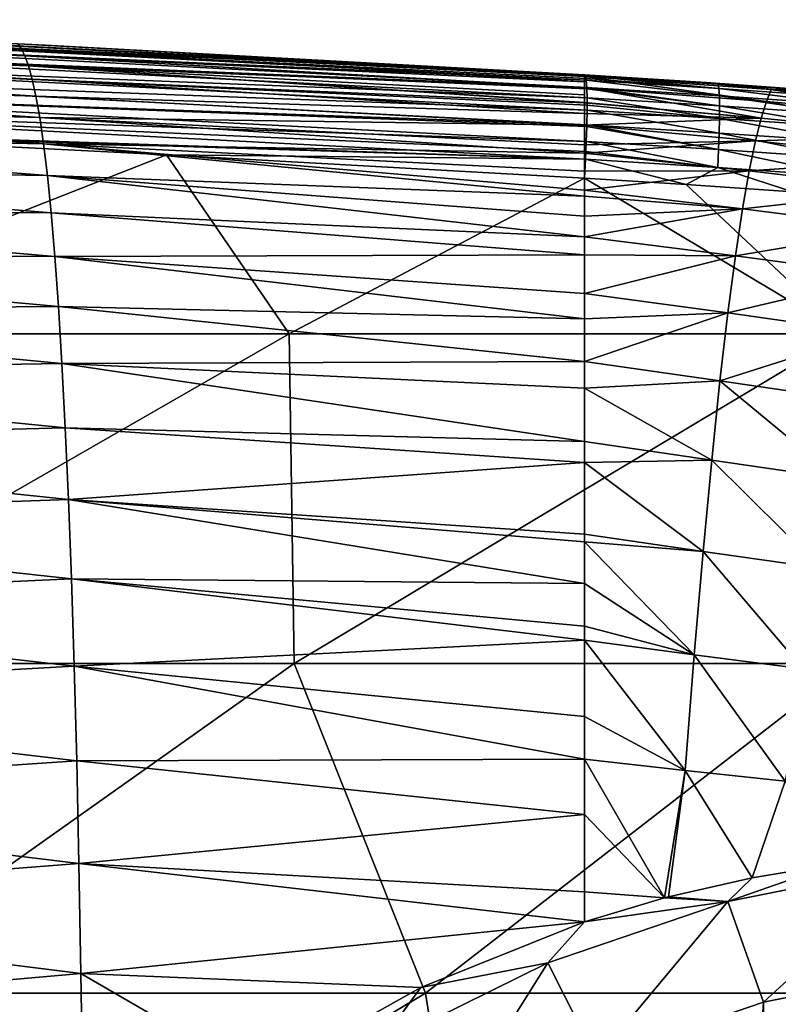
# Model space of a CAD drawing. Header units: metres. Extents: x -82 to 113, y -109 to 109.
# Tile 185 of 259: x 76.13 to 83.41, y 12.54 to 21.98. Entities that reach past the tile are written whole.
import ezdxf

# ---------------------------------------------------------------- set-up
doc = ezdxf.new("R2010")
doc.units = ezdxf.units.M
doc.layers.add('solid_20_382_013_XXX', color=7, linetype='CONTINUOUS')

msp = doc.modelspace()

# ---------------------------------------------------------------- linework, layer by layer
at = {"layer": 'solid_20_382_013_XXX'}
for points in [[(70.603287, 21.982067, -26.774231), (76.112007, 21.750076, -25.547821), (76.141182, 21.704765, -26.936302)], [(70.656021, 21.930752, -28.227488), (70.603287, 21.982067, -26.774231), (76.141182, 21.704765, -26.936302)], [(70.656021, 21.930752, -28.227488), (76.141182, 21.704765, -26.936302), (76.175392, 21.636459, -28.313826)], [(70.709946, 21.853014, -29.659737), (70.656021, 21.930752, -28.227488), (76.175392, 21.636459, -28.313826)], [(71.841736, 21.949812, -25.161066), (81.556992, 21.44302, -25.662191), (81.549721, 21.453262, -25.802343)], [(71.841736, 21.949812, -25.161066), (71.847153, 21.905008, -24.990467), (81.556992, 21.44302, -25.662191)], [(71.841736, 21.949812, -25.161066), (81.549721, 21.453262, -25.802343), (81.548546, 21.453096, -25.823906)], [(71.841736, 21.949812, -25.161066), (81.548546, 21.453096, -25.823906), (81.547356, 21.452477, -25.845366)], [(71.841736, 21.949812, -25.161066), (81.547356, 21.452477, -25.845366), (76.373367, 21.736872, -25.561436)], [(71.841736, 21.949812, -25.161066), (76.373367, 21.736872, -25.561436), (76.112007, 21.750076, -25.547821)], [(70.709946, 21.853014, -29.659737), (76.175392, 21.636459, -28.313826), (76.210426, 21.540747, -29.683273)], [(70.764961, 21.744188, -31.069607), (70.709946, 21.853014, -29.659737), (76.210426, 21.540747, -29.683273)], [(71.847153, 21.905008, -24.990467), (81.562126, 21.418945, -25.54541), (81.556992, 21.44302, -25.662191)], [(71.847153, 21.905008, -24.990467), (81.564331, 21.401464, -25.487629), (81.562126, 21.418945, -25.54541)], [(71.847153, 21.905008, -24.990467), (71.850761, 21.832268, -24.833076), (81.564331, 21.401464, -25.487629)], [(71.850761, 21.832268, -24.833076), (81.569199, 21.330648, -25.325977), (81.564331, 21.401464, -25.487629)], [(71.850761, 21.832268, -24.833076), (71.852554, 21.734436, -24.69179), (81.569199, 21.330648, -25.325977)], [(70.764961, 21.744188, -31.069607), (76.210426, 21.540747, -29.683273), (76.246185, 21.413044, -31.040968)], [(70.820854, 21.599506, -32.45409), (70.764961, 21.744188, -31.069607), (76.246185, 21.413044, -31.040968)], [(71.852554, 21.734436, -24.69179), (71.852531, 21.614361, -24.569506), (81.571579, 21.233807, -25.180813)], [(71.852554, 21.734436, -24.69179), (81.569633, 21.319881, -25.306835), (81.569199, 21.330648, -25.325977)], [(71.852554, 21.734436, -24.69179), (81.571579, 21.233807, -25.180813), (81.569633, 21.319881, -25.306835)], [(76.112007, 21.750076, -25.547821), (81.547356, 21.452477, -25.845366), (76.141182, 21.704765, -26.936302)], [(76.373367, 21.736872, -25.561436), (81.547356, 21.452477, -25.845366), (76.112007, 21.750076, -25.547821)], [(76.141182, 21.704765, -26.936302), (81.547356, 21.452477, -25.845366), (81.547302, 21.435555, -26.229925)], [(76.141182, 21.704765, -26.936302), (81.547302, 21.435555, -26.229925), (81.547165, 21.385771, -27.168955)], [(76.141182, 21.704765, -26.936302), (81.547165, 21.385771, -27.168955), (76.175392, 21.636459, -28.313826)], [(76.175392, 21.636459, -28.313826), (81.547165, 21.385771, -27.168955), (81.547073, 21.327339, -28.058985)], [(76.175392, 21.636459, -28.313826), (81.547073, 21.327339, -28.058985), (76.210426, 21.540747, -29.683273)], [(70.820854, 21.599506, -32.45409), (76.246185, 21.413044, -31.040968), (76.282471, 21.248564, -32.381657)], [(70.877289, 21.414122, -33.80904), (70.820854, 21.599506, -32.45409), (76.282471, 21.248564, -32.381657)], [(71.852531, 21.614361, -24.569506), (71.850708, 21.474888, -24.469118), (81.571487, 21.113283, -25.054419)], [(71.852531, 21.614361, -24.569506), (81.571815, 21.161871, -25.100199), (81.571579, 21.233807, -25.180813)], [(71.852531, 21.614361, -24.569506), (81.571487, 21.113283, -25.054419), (81.571815, 21.161871, -25.100199)], [(76.210426, 21.540747, -29.683273), (81.547073, 21.327339, -28.058985), (81.547043, 21.261286, -28.89526)], [(76.210426, 21.540747, -29.683273), (81.547043, 21.261286, -28.89526), (81.547043, 21.18792, -29.684473)], [(76.210426, 21.540747, -29.683273), (81.547043, 21.18792, -29.684473), (81.547043, 21.183552, -29.727859)], [(76.210426, 21.540747, -29.683273), (81.547043, 21.183552, -29.727859), (76.246185, 21.413044, -31.040968)], [(71.850708, 21.474888, -24.469118), (71.847069, 21.318865, -24.393522), (81.568932, 20.972965, -24.95084)], [(71.850708, 21.474888, -24.469118), (81.568932, 20.972965, -24.95084), (81.571487, 21.113283, -25.054419)], [(81.547302, 21.435555, -26.229925), (81.547356, 21.452477, -25.845366), (82.71405, 21.377947, -25.916494)], [(81.547356, 21.452477, -25.845366), (81.548546, 21.453096, -25.823906), (82.82943, 21.363174, -25.738499)], [(82.71405, 21.377947, -25.916494), (81.547356, 21.452477, -25.845366), (82.82943, 21.363174, -25.738499)], [(81.548546, 21.453096, -25.823906), (81.549721, 21.453262, -25.802343), (82.82943, 21.363174, -25.738499)], [(81.549721, 21.453262, -25.802343), (81.556992, 21.44302, -25.662191), (82.82943, 21.363174, -25.738499)], [(82.836891, 21.322205, -25.563543), (82.82943, 21.363174, -25.738499), (81.556992, 21.44302, -25.662191)], [(81.562126, 21.418945, -25.54541), (82.836891, 21.322205, -25.563543), (81.556992, 21.44302, -25.662191)], [(70.877289, 21.414122, -33.80904), (76.282471, 21.248564, -32.381657), (76.319069, 21.0425, -33.699921)], [(70.933952, 21.183189, -35.13028), (70.877289, 21.414122, -33.80904), (76.319069, 21.0425, -33.699921)], [(76.246185, 21.413044, -31.040968), (81.547043, 21.183552, -29.727859), (81.547073, 21.081789, -30.650648)], [(76.246185, 21.413044, -31.040968), (81.547073, 21.081789, -30.650648), (76.282471, 21.248564, -32.381657)], [(81.547073, 21.327339, -28.058985), (81.547165, 21.385771, -27.168955), (81.547302, 21.435555, -26.229925)], [(83.293045, 21.198229, -28.121685), (81.547073, 21.327339, -28.058985), (81.547302, 21.435555, -26.229925)], [(83.339737, 21.311478, -26.392279), (81.547302, 21.435555, -26.229925), (82.71405, 21.377947, -25.916494)], [(83.293045, 21.198229, -28.121685), (81.547302, 21.435555, -26.229925), (83.339737, 21.311478, -26.392279)], [(81.562126, 21.418945, -25.54541), (81.564331, 21.401464, -25.487629), (82.836891, 21.322205, -25.563543)], [(82.84166, 21.251911, -25.401558), (82.836891, 21.322205, -25.563543), (81.564331, 21.401464, -25.487629)], [(81.569199, 21.330648, -25.325977), (82.84166, 21.251911, -25.401558), (81.564331, 21.401464, -25.487629)], [(83.9077, 21.29347, -25.991762), (82.71405, 21.377947, -25.916494), (82.82943, 21.363174, -25.738499)], [(83.339737, 21.311478, -26.392279), (82.71405, 21.377947, -25.916494), (83.9077, 21.29347, -25.991762)], [(83.9077, 21.29347, -25.991762), (82.82943, 21.363174, -25.738499), (84.075394, 21.276461, -25.816729)], [(84.082924, 21.236099, -25.641064), (84.075394, 21.276461, -25.816729), (82.82943, 21.363174, -25.738499)], [(82.836891, 21.322205, -25.563543), (84.082924, 21.236099, -25.641064), (82.82943, 21.363174, -25.738499)], [(71.847069, 21.318865, -24.393522), (71.841614, 21.149137, -24.345615), (81.563881, 20.814541, -24.872284)], [(71.847069, 21.318865, -24.393522), (81.568504, 20.956467, -24.940964), (81.568932, 20.972965, -24.95084)], [(71.847069, 21.318865, -24.393522), (81.563881, 20.814541, -24.872284), (81.568504, 20.956467, -24.940964)], [(81.547043, 21.18792, -29.684473), (81.547043, 21.261286, -28.89526), (81.547073, 21.327339, -28.058985)], [(83.242195, 21.037535, -29.855705), (81.547043, 21.18792, -29.684473), (81.547073, 21.327339, -28.058985)], [(83.242195, 21.037535, -29.855705), (81.547073, 21.327339, -28.058985), (83.293045, 21.198229, -28.121685)], [(82.843758, 21.155258, -25.255667), (82.84166, 21.251911, -25.401558), (81.569199, 21.330648, -25.325977)], [(81.569633, 21.319881, -25.306835), (82.843758, 21.155258, -25.255667), (81.569199, 21.330648, -25.325977)], [(81.569633, 21.319881, -25.306835), (81.571579, 21.233807, -25.180813), (82.843758, 21.155258, -25.255667)], [(84.087486, 21.166216, -25.478315), (84.082924, 21.236099, -25.641064), (82.836891, 21.322205, -25.563543)], [(82.84166, 21.251911, -25.401558), (84.087486, 21.166216, -25.478315), (82.836891, 21.322205, -25.563543)], [(85.014061, 21.043781, -28.309181), (83.293045, 21.198229, -28.121685), (83.339737, 21.311478, -26.392279)], [(83.339737, 21.311478, -26.392279), (83.9077, 21.29347, -25.991762), (85.131317, 21.20022, -26.071651)], [(85.106216, 21.169729, -26.59177), (83.339737, 21.311478, -26.392279), (85.131317, 21.20022, -26.071651)], [(85.014061, 21.043781, -28.309181), (83.339737, 21.311478, -26.392279), (85.106216, 21.169729, -26.59177)], [(70.933952, 21.183189, -35.13028), (76.319069, 21.0425, -33.699921), (76.355774, 20.790043, -34.990345)], [(70.990524, 20.901869, -36.413631), (70.933952, 21.183189, -35.13028), (76.355774, 20.790043, -34.990345)], [(76.282471, 21.248564, -32.381657), (81.547073, 21.081789, -30.650648), (81.547127, 20.970547, -31.509956)], [(76.282471, 21.248564, -32.381657), (81.547127, 20.970547, -31.509956), (76.319069, 21.0425, -33.699921)], [(81.547043, 21.183552, -29.727859), (81.547043, 21.18792, -29.684473), (83.242195, 21.037535, -29.855705)], [(81.547073, 21.081789, -30.650648), (81.547043, 21.183552, -29.727859), (83.242195, 21.037535, -29.855705)], [(81.571815, 21.161871, -25.100199), (81.571487, 21.113283, -25.054419), (82.843185, 21.035202, -25.128992)], [(82.843185, 21.035202, -25.128992), (82.843758, 21.155258, -25.255667), (81.571579, 21.233807, -25.180813)], [(81.571815, 21.161871, -25.100199), (82.843185, 21.035202, -25.128992), (81.571579, 21.233807, -25.180813)], [(84.089111, 21.069788, -25.331644), (84.087486, 21.166216, -25.478315), (82.84166, 21.251911, -25.401558)], [(82.843758, 21.155258, -25.255667), (84.089111, 21.069788, -25.331644), (82.84166, 21.251911, -25.401558)], [(84.91362, 20.871305, -30.026415), (83.242195, 21.037535, -29.855705), (83.293045, 21.198229, -28.121685)], [(84.91362, 20.871305, -30.026415), (83.293045, 21.198229, -28.121685), (85.014061, 21.043781, -28.309181)], [(71.841614, 21.149137, -24.345615), (71.830017, 20.968798, -24.321604), (81.556396, 20.64253, -24.822609)], [(71.841614, 21.149137, -24.345615), (81.559952, 20.718725, -24.840471), (81.563881, 20.814541, -24.872284)], [(71.841614, 21.149137, -24.345615), (81.556396, 20.64253, -24.822609), (81.559952, 20.718725, -24.840471)], [(81.547127, 20.970547, -31.509956), (81.547073, 21.081789, -30.650648), (83.242195, 21.037535, -29.855705)], [(81.568932, 20.972965, -24.95084), (82.839966, 20.894705, -25.02466), (81.571487, 21.113283, -25.054419)], [(82.839966, 20.894705, -25.02466), (82.843185, 21.035202, -25.128992), (81.571487, 21.113283, -25.054419)], [(82.843185, 21.035202, -25.128992), (84.08783, 20.949787, -25.204216), (82.843758, 21.155258, -25.255667)], [(84.08783, 20.949787, -25.204216), (84.089111, 21.069788, -25.331644), (82.843758, 21.155258, -25.255667)], [(76.319069, 21.0425, -33.699921), (81.547127, 20.970547, -31.509956), (81.547218, 20.7813, -32.731853)], [(76.319069, 21.0425, -33.699921), (81.547218, 20.7813, -32.731853), (81.547249, 20.701262, -33.182468)], [(76.319069, 21.0425, -33.699921), (81.547249, 20.701262, -33.182468), (76.355774, 20.790043, -34.990345)], [(83.187103, 20.819195, -31.582138), (81.547127, 20.970547, -31.509956), (83.242195, 21.037535, -29.855705)], [(81.547218, 20.7813, -32.731853), (81.547127, 20.970547, -31.509956), (83.187103, 20.819195, -31.582138)], [(81.568504, 20.956467, -24.940964), (82.834114, 20.736725, -24.945795), (81.568932, 20.972965, -24.95084)], [(82.834114, 20.736725, -24.945795), (82.839966, 20.894705, -25.02466), (81.568932, 20.972965, -24.95084)], [(82.839966, 20.894705, -25.02466), (84.083679, 20.809191, -25.09919), (82.843185, 21.035202, -25.128992)], [(84.083679, 20.809191, -25.09919), (84.08783, 20.949787, -25.204216), (82.843185, 21.035202, -25.128992)], [(83.187103, 20.819195, -31.582138), (83.242195, 21.037535, -29.855705), (84.91362, 20.871305, -30.026415)], [(70.990524, 20.901869, -36.413631), (76.355774, 20.790043, -34.990345), (76.392365, 20.486528, -36.247429)], [(71.046646, 20.565714, -37.654583), (70.990524, 20.901869, -36.413631), (76.392365, 20.486528, -36.247429)], [(71.830017, 20.968798, -24.321604), (73.123718, 20.907951, -24.378902), (81.556396, 20.64253, -24.822609)], [(73.123718, 20.907951, -24.378902), (77.534805, 20.686235, -24.589876), (81.556396, 20.64253, -24.822609)], [(73.160057, 18.968506, -24.373125), (77.534805, 20.686235, -24.589876), (73.123718, 20.907951, -24.378902)], [(81.568504, 20.956467, -24.940964), (81.563881, 20.814541, -24.872284), (82.834114, 20.736725, -24.945795)], [(82.834114, 20.736725, -24.945795), (84.076683, 20.65097, -25.019728), (82.839966, 20.894705, -25.02466)], [(84.076683, 20.65097, -25.019728), (84.083679, 20.809191, -25.09919), (82.839966, 20.894705, -25.02466)], [(76.355774, 20.790043, -34.990345), (81.547249, 20.701262, -33.182468), (81.547302, 20.529312, -34.052399)], [(76.355774, 20.790043, -34.990345), (81.547302, 20.529312, -34.052399), (81.54734, 20.347557, -34.858067)], [(76.355774, 20.790043, -34.990345), (81.54734, 20.347557, -34.858067), (81.547348, 20.287987, -35.101608)], [(76.355774, 20.790043, -34.990345), (81.547348, 20.287987, -35.101608), (76.392365, 20.486528, -36.247429)], [(81.547249, 20.701262, -33.182468), (81.547218, 20.7813, -32.731853), (83.187103, 20.819195, -31.582138)], [(83.127625, 20.532955, -33.286301), (81.547249, 20.701262, -33.182468), (83.187103, 20.819195, -31.582138)], [(81.559952, 20.718725, -24.840471), (82.825638, 20.564222, -24.895519), (81.563881, 20.814541, -24.872284)], [(82.825638, 20.564222, -24.895519), (82.834114, 20.736725, -24.945795), (81.563881, 20.814541, -24.872284)], [(83.127625, 20.532955, -33.286301), (83.187103, 20.819195, -31.582138), (84.804672, 20.642664, -31.733116)], [(84.804672, 20.642664, -31.733116), (83.187103, 20.819195, -31.582138), (84.91362, 20.871305, -30.026415)], [(81.547302, 20.529312, -34.052399), (81.547249, 20.701262, -33.182468), (83.127625, 20.532955, -33.286301)], [(81.559952, 20.718725, -24.840471), (81.556396, 20.64253, -24.822609), (82.825638, 20.564222, -24.895519)], [(82.825638, 20.564222, -24.895519), (84.066872, 20.478104, -24.968992), (82.834114, 20.736725, -24.945795)], [(84.066872, 20.478104, -24.968992), (84.076683, 20.65097, -25.019728), (82.834114, 20.736725, -24.945795)], [(78.71283, 18.968506, -24.642136), (77.534805, 20.686235, -24.589876), (73.160057, 18.968506, -24.373125)], [(77.534805, 20.686235, -24.589876), (81.546577, 20.461113, -24.804445), (81.556396, 20.64253, -24.822609)], [(78.71283, 18.968506, -24.642136), (81.546577, 20.461113, -24.804445), (77.534805, 20.686235, -24.589876)], [(81.546577, 20.461113, -24.804445), (82.522446, 20.400961, -24.859882), (81.556396, 20.64253, -24.822609)], [(82.522446, 20.400961, -24.859882), (82.825638, 20.564222, -24.895519), (81.556396, 20.64253, -24.822609)], [(84.687065, 20.348112, -33.415596), (83.127625, 20.532955, -33.286301), (84.804672, 20.642664, -31.733116)], [(71.046646, 20.565714, -37.654583), (76.392365, 20.486528, -36.247429), (76.428589, 20.127884, -37.465309)], [(71.101921, 20.170841, -38.84816), (71.046646, 20.565714, -37.654583), (76.428589, 20.127884, -37.465309)], [(81.54734, 20.347557, -34.858067), (81.547302, 20.529312, -34.052399), (83.127625, 20.532955, -33.286301)], [(83.063728, 20.168585, -34.952892), (81.54734, 20.347557, -34.858067), (83.127625, 20.532955, -33.286301)], [(82.522446, 20.400961, -24.859882), (83.544991, 20.331625, -24.919645), (82.825638, 20.564222, -24.895519)], [(83.544991, 20.331625, -24.919645), (84.066872, 20.478104, -24.968992), (82.825638, 20.564222, -24.895519)], [(83.063728, 20.168585, -34.952892), (83.127625, 20.532955, -33.286301), (84.687065, 20.348112, -33.415596)], [(76.392365, 20.486528, -36.247429), (81.547348, 20.287987, -35.101608), (81.547394, 20.09693, -35.826405)], [(76.392365, 20.486528, -36.247429), (81.547394, 20.09693, -35.826405), (81.547417, 19.898407, -36.503178)], [(76.392365, 20.486528, -36.247429), (81.547417, 19.898407, -36.503178), (76.428589, 20.127884, -37.465309)], [(84.049301, 18.968506, -24.941095), (81.546577, 20.461113, -24.804445), (78.71283, 18.968506, -24.642136)], [(84.049301, 18.968506, -24.941095), (82.522446, 20.400961, -24.859882), (81.546577, 20.461113, -24.804445)], [(81.547348, 20.287987, -35.101608), (81.54734, 20.347557, -34.858067), (83.063728, 20.168585, -34.952892)], [(84.049301, 18.968506, -24.941095), (83.544991, 20.331625, -24.919645), (82.522446, 20.400961, -24.859882)], [(84.560829, 19.977922, -35.059307), (83.063728, 20.168585, -34.952892), (84.687065, 20.348112, -33.415596)], [(81.547394, 20.09693, -35.826405), (81.547348, 20.287987, -35.101608), (83.063728, 20.168585, -34.952892)], [(71.101921, 20.170841, -38.84816), (76.428589, 20.127884, -37.465309), (76.464165, 19.710199, -38.63802)], [(71.15593, 19.713404, -39.989349), (71.101921, 20.170841, -38.84816), (76.464165, 19.710199, -38.63802)], [(76.428589, 20.127884, -37.465309), (81.547417, 19.898407, -36.503178), (81.547417, 19.727446, -37.034855)], [(76.428589, 20.127884, -37.465309), (81.547417, 19.727446, -37.034855), (76.464165, 19.710199, -38.63802)], [(81.547417, 19.898407, -36.503178), (81.547394, 20.09693, -35.826405), (83.063728, 20.168585, -34.952892)], [(82.995522, 19.716692, -36.565704), (81.547417, 19.898407, -36.503178), (83.063728, 20.168585, -34.952892)], [(82.995522, 19.716692, -36.565704), (83.063728, 20.168585, -34.952892), (84.560829, 19.977922, -35.059307)], [(84.426193, 19.523283, -36.648281), (82.995522, 19.716692, -36.565704), (84.560829, 19.977922, -35.059307)], [(81.547417, 19.727446, -37.034855), (81.547417, 19.898407, -36.503178), (82.995522, 19.716692, -36.565704)], [(71.15593, 19.713404, -39.989349), (76.464165, 19.710199, -38.63802), (76.498833, 19.229561, -39.759605)], [(71.208275, 19.189564, -41.073132), (71.15593, 19.713404, -39.989349), (76.498833, 19.229561, -39.759605)], [(76.464165, 19.710199, -38.63802), (81.547417, 19.727446, -37.034855), (81.547401, 19.354832, -38.062466)], [(76.464165, 19.710199, -38.63802), (81.547401, 19.354832, -38.062466), (81.547409, 19.112621, -38.652081)], [(76.464165, 19.710199, -38.63802), (81.547409, 19.112621, -38.652081), (76.498833, 19.229561, -39.759605)], [(81.547401, 19.354832, -38.062466), (81.547417, 19.727446, -37.034855), (82.995522, 19.716692, -36.565704)], [(82.923187, 19.168703, -38.107674), (81.547401, 19.354832, -38.062466), (82.995522, 19.716692, -36.565704)], [(82.923187, 19.168703, -38.107674), (82.995522, 19.716692, -36.565704), (84.426193, 19.523283, -36.648281)], [(84.283539, 18.976282, -38.165138), (82.923187, 19.168703, -38.107674), (84.426193, 19.523283, -36.648281)], [(81.547409, 19.112621, -38.652081), (81.547401, 19.354832, -38.062466), (82.923187, 19.168703, -38.107674)], [(71.208275, 19.189564, -41.073132), (76.498833, 19.229561, -39.759605), (76.532318, 18.682169, -40.824177)], [(71.258553, 18.595953, -42.094769), (71.208275, 19.189564, -41.073132), (76.532318, 18.682169, -40.824177)], [(76.498833, 19.229561, -39.759605), (81.547409, 19.112621, -38.652081), (81.547386, 18.702456, -39.53936)], [(76.498833, 19.229561, -39.759605), (81.547386, 18.702456, -39.53936), (76.532318, 18.682169, -40.824177)], [(81.547386, 18.702456, -39.53936), (81.547409, 19.112621, -38.652081), (82.923187, 19.168703, -38.107674)], [(82.847031, 18.516808, -39.562405), (81.547386, 18.702456, -39.53936), (82.923187, 19.168703, -38.107674)], [(82.847031, 18.516808, -39.562405), (82.923187, 19.168703, -38.107674), (84.283539, 18.976282, -38.165138)], [(78.71283, 18.968506, -24.642136), (73.160057, 18.968506, -24.373125), (73.20224, 15.806561, -24.363955)], [(78.71283, 18.968506, -24.642136), (73.20224, 15.806561, -24.363955), (78.761902, 15.806561, -24.630053)], [(84.049301, 18.968506, -24.941095), (78.71283, 18.968506, -24.642136), (78.761902, 15.806561, -24.630053)], [(84.049301, 18.968506, -24.941095), (78.761902, 15.806561, -24.630053), (84.105019, 15.806561, -24.925661)], [(84.133423, 18.329824, -39.593296), (82.847031, 18.516808, -39.562405), (84.283539, 18.976282, -38.165138)], [(71.258553, 18.595953, -42.094769), (76.532318, 18.682169, -40.824177), (76.564369, 18.065449, -41.826756)], [(76.532318, 18.682169, -40.824177), (81.547386, 18.702456, -39.53936), (81.547348, 18.445927, -40.035431)], [(76.532318, 18.682169, -40.824177), (81.547348, 18.445927, -40.035431), (81.547234, 17.934797, -40.915745)], [(76.532318, 18.682169, -40.824177), (81.547234, 17.934797, -40.915745), (76.564369, 18.065449, -41.826756)], [(81.547348, 18.445927, -40.035431), (81.547386, 18.702456, -39.53936), (82.847031, 18.516808, -39.562405)], [(71.306412, 17.930668, -43.050358), (71.258553, 18.595953, -42.094769), (76.564369, 18.065449, -41.826756)], [(82.767502, 17.755737, -40.915985), (81.547348, 18.445927, -40.035431), (82.847031, 18.516808, -39.562405)], [(83.976616, 17.579546, -40.919041), (82.767502, 17.755737, -40.915985), (82.847031, 18.516808, -39.562405)], [(83.976616, 17.579546, -40.919041), (82.847031, 18.516808, -39.562405), (84.133423, 18.329824, -39.593296)], [(82.767502, 17.755737, -40.915985), (81.547234, 17.934797, -40.915745), (81.547348, 18.445927, -40.035431)], [(71.306412, 17.930668, -43.050358), (76.564369, 18.065449, -41.826756), (76.594765, 17.377617, -42.762936)], [(76.564369, 18.065449, -41.826756), (81.547234, 17.934797, -40.915745), (81.54718, 17.732538, -41.230293)], [(76.564369, 18.065449, -41.826756), (81.54718, 17.732538, -41.230293), (76.594765, 17.377617, -42.762936)], [(71.351501, 17.19208, -43.93615), (71.306412, 17.930668, -43.050358), (76.594765, 17.377617, -42.762936)], [(81.54718, 17.732538, -41.230293), (81.547234, 17.934797, -40.915745), (82.767502, 17.755737, -40.915985)], [(76.594765, 17.377617, -42.762936), (81.54718, 17.732538, -41.230293), (81.547028, 17.046907, -42.180061)], [(82.684982, 16.88089, -42.155262), (81.547028, 17.046907, -42.180061), (81.54718, 17.732538, -41.230293)], [(82.684982, 16.88089, -42.155262), (81.54718, 17.732538, -41.230293), (82.767502, 17.755737, -40.915985)], [(83.813858, 16.721783, -42.129589), (82.684982, 16.88089, -42.155262), (82.767502, 17.755737, -40.915985)], [(83.813858, 16.721783, -42.129589), (82.767502, 17.755737, -40.915985), (83.976616, 17.579546, -40.919041)], [(71.351501, 17.19208, -43.93615), (76.594765, 17.377617, -42.762936), (76.623268, 16.616903, -43.628319)], [(76.594765, 17.377617, -42.762936), (81.547028, 17.046907, -42.180061), (81.54702, 16.971691, -42.274597)], [(76.594765, 17.377617, -42.762936), (81.54702, 16.971691, -42.274597), (81.546959, 16.573589, -42.747227)], [(76.594765, 17.377617, -42.762936), (81.546959, 16.573589, -42.747227), (76.623268, 16.616903, -43.628319)], [(71.393463, 16.378557, -44.748405), (71.351501, 17.19208, -43.93615), (76.623268, 16.616903, -43.628319)], [(81.54702, 16.971691, -42.274597), (81.547028, 17.046907, -42.180061), (82.684982, 16.88089, -42.155262)], [(82.600014, 15.889194, -43.270611), (81.546959, 16.573589, -42.747227), (81.54702, 16.971691, -42.274597)], [(82.600014, 15.889194, -43.270611), (81.54702, 16.971691, -42.274597), (82.684982, 16.88089, -42.155262)], [(83.646072, 15.754308, -43.216793), (82.600014, 15.889194, -43.270611), (82.684982, 16.88089, -42.155262)], [(83.646072, 15.754308, -43.216793), (82.684982, 16.88089, -42.155262), (83.813858, 16.721783, -42.129589)], [(71.393463, 16.378557, -44.748405), (76.623268, 16.616903, -43.628319), (76.649643, 15.781563, -44.418545)], [(76.623268, 16.616903, -43.628319), (81.546959, 16.573589, -42.747227), (81.546883, 16.162743, -43.19051)], [(76.623268, 16.616903, -43.628319), (81.546883, 16.162743, -43.19051), (81.546837, 16.030844, -43.324116)], [(76.623268, 16.616903, -43.628319), (81.546837, 16.030844, -43.324116), (76.649643, 15.781563, -44.418545)], [(82.600014, 15.889194, -43.270611), (81.546883, 16.162743, -43.19051), (81.546959, 16.573589, -42.747227)], [(71.431984, 15.488789, -45.483685), (71.393463, 16.378557, -44.748405), (76.649643, 15.781563, -44.418545)], [(82.600014, 15.889194, -43.270611), (81.546837, 16.030844, -43.324116), (81.546883, 16.162743, -43.19051)], [(76.649643, 15.781563, -44.418545), (81.546837, 16.030844, -43.324116), (81.546494, 15.295981, -44.000145)], [(81.546494, 15.295981, -44.000145), (81.546837, 16.030844, -43.324116), (82.512894, 14.778682, -44.256363)], [(82.600014, 15.889194, -43.270611), (82.512894, 14.778682, -44.256363), (81.546837, 16.030844, -43.324116)], [(82.600014, 15.889194, -43.270611), (83.474045, 14.675667, -44.178009), (82.512894, 14.778682, -44.256363)], [(83.646072, 15.754308, -43.216793), (83.474045, 14.675667, -44.178009), (82.600014, 15.889194, -43.270611)], [(71.431984, 15.488789, -45.483685), (76.649643, 15.781563, -44.418545), (76.673706, 14.871177, -45.130676)], [(78.761902, 15.806561, -24.630053), (73.20224, 15.806561, -24.363955), (74.293808, 12.644617, -24.402428)], [(78.761902, 15.806561, -24.630053), (74.293808, 12.644617, -24.402428), (80.019531, 12.644617, -24.681915)], [(76.649643, 15.781563, -44.418545), (81.546494, 15.295981, -44.000145), (81.546249, 14.886346, -44.332695)], [(76.649643, 15.781563, -44.418545), (81.546249, 14.886346, -44.332695), (76.673706, 14.871177, -45.130676)], [(84.105019, 15.806561, -24.925661), (78.761902, 15.806561, -24.630053), (80.019531, 12.644617, -24.681915)], [(84.105019, 15.806561, -24.925661), (80.019531, 12.644617, -24.681915), (85.515892, 12.644617, -24.993006)], [(71.46685, 14.523633, -46.140701), (71.431984, 15.488789, -45.483685), (76.673706, 14.871177, -45.130676)], [(81.546494, 15.295981, -44.000145), (82.512894, 14.778682, -44.256363), (81.546249, 14.886346, -44.332695)], [(71.46685, 14.523633, -46.140701), (76.673706, 14.871177, -45.130676), (76.695358, 13.887213, -45.763847)], [(76.673706, 14.871177, -45.130676), (81.546249, 14.886346, -44.332695), (81.545914, 14.356958, -44.72224)], [(76.673706, 14.871177, -45.130676), (81.545914, 14.356958, -44.72224), (76.695358, 13.887213, -45.763847)], [(82.314911, 13.556713, -45.120674), (81.545914, 14.356958, -44.72224), (81.546249, 14.886346, -44.332695)], [(82.314911, 13.556713, -45.120674), (81.546249, 14.886346, -44.332695), (82.512894, 14.778682, -44.256363)], [(82.353333, 13.566787, -45.108772), (82.314911, 13.556713, -45.120674), (82.512894, 14.778682, -44.256363)], [(83.154961, 13.749478, -44.87299), (82.353333, 13.566787, -45.108772), (82.512894, 14.778682, -44.256363)], [(83.154961, 13.749478, -44.87299), (82.512894, 14.778682, -44.256363), (83.474045, 14.675667, -44.178009)], [(83.945801, 13.879777, -44.666286), (83.154961, 13.749478, -44.87299), (83.474045, 14.675667, -44.178009)], [(71.497932, 13.484883, -46.71909), (71.46685, 14.523633, -46.140701), (76.695358, 13.887213, -45.763847)], [(76.695358, 13.887213, -45.763847), (81.545914, 14.356958, -44.72224), (81.545433, 13.614662, -45.201809)], [(82.314911, 13.556713, -45.120674), (81.545433, 13.614662, -45.201809), (81.545914, 14.356958, -44.72224)], [(71.497932, 13.484883, -46.71909), (76.695358, 13.887213, -45.763847), (76.714493, 12.831284, -46.317333)], [(76.695358, 13.887213, -45.763847), (81.545433, 13.614662, -45.201809), (81.545319, 13.328646, -45.368721)], [(76.695358, 13.887213, -45.763847), (81.545319, 13.328646, -45.368721), (76.714493, 12.831284, -46.317333)], [(84.710434, 13.880235, -53.366245), (82.92115, 13.52297, -53.522785), (83.945801, 13.879777, -44.666286)], [(83.266129, 12.557037, -54.496426), (82.92115, 13.52297, -53.522785), (84.710434, 13.880235, -53.366245)], [(82.92115, 13.52297, -53.522785), (83.154961, 13.749478, -44.87299), (83.945801, 13.879777, -44.666286)], [(84.927589, 12.888786, -54.351067), (83.266129, 12.557037, -54.496426), (84.710434, 13.880235, -53.366245)], [(82.92115, 13.52297, -53.522785), (82.353333, 13.566787, -45.108772), (83.154961, 13.749478, -44.87299)], [(81.545319, 13.328646, -45.368721), (81.545433, 13.614662, -45.201809), (82.314911, 13.556713, -45.120674)], [(82.92115, 13.52297, -53.522785), (81.193634, 12.93432, -53.673923), (81.545319, 13.328646, -45.368721)], [(81.662025, 12.010443, -54.636765), (81.193634, 12.93432, -53.673923), (82.92115, 13.52297, -53.522785)], [(82.92115, 13.52297, -53.522785), (81.545319, 13.328646, -45.368721), (82.314911, 13.556713, -45.120674)], [(83.266129, 12.557037, -54.496426), (81.662025, 12.010443, -54.636765), (82.92115, 13.52297, -53.522785)], [(82.92115, 13.52297, -53.522785), (82.314911, 13.556713, -45.120674), (82.353333, 13.566787, -45.108772)], [(71.52507, 12.374336, -47.218479), (71.497932, 13.484883, -46.71909), (76.714493, 12.831284, -46.317333)], [(76.515839, 11.432117, 30.374969), (75.049164, 13.358622, 30.377018), (75.69519, 12.536139, 30.536741)], [(75.049255, 13.358512, 28.694693), (75.049164, 13.358622, 30.377018), (76.515839, 11.432117, 30.374969)], [(76.51593, 11.431982, 28.696741), (75.049255, 13.358512, 28.694693), (76.515839, 11.432117, 30.374969)], [(75.69519, 12.536182, 28.535086), (75.049255, 13.358512, 28.694693), (76.51593, 11.431982, 28.696741)], [(76.714493, 12.831284, -46.317333), (81.545319, 13.328646, -45.368721), (79.976173, 12.698355, -45.925606)], [(81.193634, 12.93432, -53.673923), (79.976173, 12.698355, -45.925606), (81.545319, 13.328646, -45.368721)], [(81.193634, 12.93432, -53.673923), (79.557381, 12.124325, -53.817078), (79.976173, 12.698355, -45.925606)], [(80.142632, 11.258298, -54.769695), (79.557381, 12.124325, -53.817078), (81.193634, 12.93432, -53.673923)], [(81.662025, 12.010443, -54.636765), (80.142632, 11.258298, -54.769695), (81.193634, 12.93432, -53.673923)], [(84.927589, 12.888786, -54.351067), (84.927589, -12.888786, -54.351067), (83.266129, -12.557037, -54.496426)], [(84.927589, 12.888786, -54.351067), (83.266129, -12.557037, -54.496426), (83.266129, 12.557037, -54.496426)], [(71.52507, 12.374336, -47.218479), (76.714493, 12.831284, -46.317333), (76.731026, 11.705001, -46.790417)], [(76.714493, 12.831284, -46.317333), (79.976173, 12.698355, -45.925606), (78.43486, 11.83304, -46.515388)], [(76.714493, 12.831284, -46.317333), (78.43486, 11.83304, -46.515388), (76.731026, 11.705001, -46.790417)], [(79.557381, 12.124325, -53.817078), (78.43486, 11.83304, -46.515388), (79.976173, 12.698355, -45.925606)], [(80.019531, 12.644617, -24.681915), (74.293808, 12.644617, -24.402428), (74.73188, 9.482673, -24.412455)], [(80.019531, 12.644617, -24.681915), (74.73188, 9.482673, -24.412455), (80.523956, 9.482673, -24.695805)], [(85.515892, 12.644617, -24.993006), (80.019531, 12.644617, -24.681915), (80.523956, 9.482673, -24.695805)], [(85.515892, 12.644617, -24.993006), (80.523956, 9.482673, -24.695805), (86.081573, 9.482673, -25.011395)], [(75.645164, 12.497353, 28.36758), (75.69519, 12.536182, 28.535086), (76.970604, 10.686015, 28.535101)], [(76.970604, 10.686015, 28.535101), (75.69519, 12.536182, 28.535086), (76.51593, 11.431982, 28.696741)], [(83.266129, 12.557037, -54.496426), (83.266129, -12.557037, -54.496426), (81.662025, -12.010443, -54.636765)], [(83.266129, 12.557037, -54.496426), (81.662025, -12.010443, -54.636765), (81.662025, 12.010443, -54.636765)]]:
    msp.add_3dface(points, dxfattribs=at)

doc.saveas('drawing.dxf')
